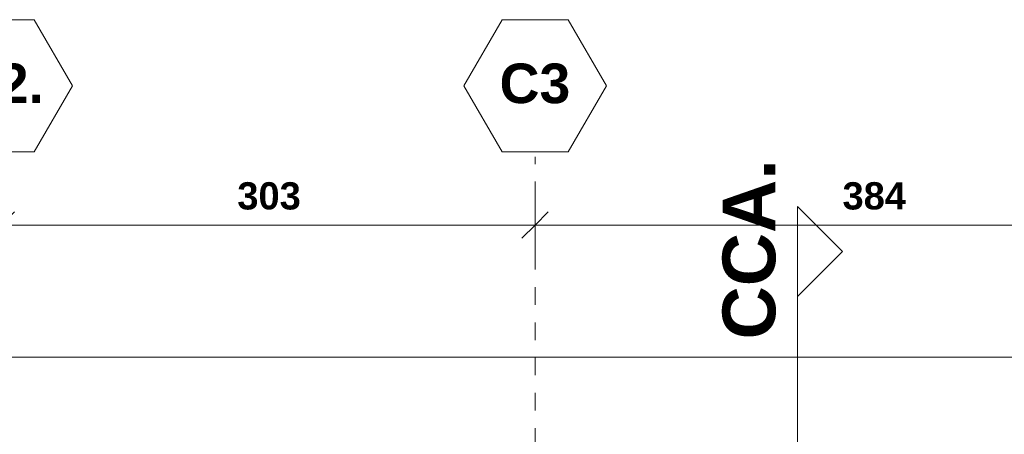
# Model space of a CAD drawing. Header units: metres. Extents: x -16.9 to 14.1, y -9.7 to 11.
# Tile 460 of 656: x -9 to -3.4, y 6.8 to 9.1. Entities that reach past the tile are written whole.
import ezdxf

# ---------------------------------------------------------------- set-up
doc = ezdxf.new("R2010")
doc.units = ezdxf.units.M
doc.linetypes.add('Ligne de quadrillage', pattern=[0.022225, 0.0127, -0.003175, 0.003175, -0.003175])
for name, color, linetype, lineweight in [('A-ANNO-DIMS', 211, 'Continuous', 9), ('A-ANNO-DIMS-75', 211, 'Continuous', 9), ('G-ANNO-SYMB', 111, 'Continuous', 9), ('S-GRID', 1, 'Continuous', 9), ('S-GRID-IDEN', 1, 'Continuous', 9)]:
    doc.layers.add(name, color=color, linetype=linetype, lineweight=lineweight)
doc.styles.add('Arial_B', font='arialbd.ttf', dxfattribs={"height": 0.225})
doc.styles.add('Arial_B_1', font='arialbd.ttf', dxfattribs={"height": 0.3})
doc.styles.add('Arial_B_2', font='arialbd.ttf', dxfattribs={"height": 0.154762})
doc.dimstyles.new('Cotation_cm', dxfattribs={"dimscale": 0.3048, "dimtxt": 0.153039, "dimasz": 0.492126, "dimexe": 0.590551, "dimexo": 0.0625, "dimgap": 0.147638, "dimtad": 1, "dimdec": 0, "dimlfac": 100, "dimzin": 0, "dimdsep": 46, "dimtxsty": 'Arial_B_2', "dimblk1": 'OBLIQUE', "dimblk2": 'OBLIQUE', "dimsah": 1, "dimcen": 0.09, "dimazin": 0, "dimtfac": 1, "dimtdec": 4, "dimtix": 1, "dimtmove": 0, "dimatfit": 3, "dimfxl": 0.590551, "dimfxlon": 1, "dimtvp": 1, "dimtfill": 1, "dimtolj": 1, "dimtzin": 0, "dimarcsym": 2})

# ---------------------------------------------------------------- blocks, each defined once
blk = doc.blocks.new('Quadrillage - M_Extrémité de la ligne de quadrillage - EXA 3_0 mm Gras-566358-PH R_1 PROJET toiture haute')
at = {"layer": 'S-GRID-IDEN'}
for p, q in [((-0.0054, 0), (-0.0025, 0.005)), ((-0.0025, 0.005), (0.0025, 0.005)), ((0.0054, 0), (0.0025, 0.005)), ((-0.0054, 0), (-0.0025, -0.005)), ((0.0054, 0), (0.0025, -0.005)), ((0.0025, -0.005), (-0.0025, -0.005))]:
    blk.add_line(p, q, dxfattribs=at)
blk = doc.blocks.new('Coupe - M_Marque de coupe-1590127-PH R_1 PROJET toiture haute')
at = {"layer": 'G-ANNO-SYMB'}
for p, q in [((-0.011068, 0.003417), (-0.014485, 0)), ((-0.011068, 0.003417), (-0.007651, 0)), ((-0.012, 0), (-0.014485, 0)), ((0, 0), (-0.012, 0))]:
    blk.add_line(p, q, dxfattribs=at)
blk = doc.blocks.new('DIMBLOCK1-PH R_1 PROJET toiture haute')
at = {"layer": 'A-ANNO-DIMS-75'}
for p, q in [((-9.1253, 7.9474), (-9.1253, 8.1274)), ((-6.0928, 7.9474), (-6.0928, 8.1274)), ((-9.1253, 7.9474), (-6.0928, 7.9474)), ((-9.1253, 7.9474), (-9.1253, 7.7674)), ((-6.0928, 7.9474), (-6.0928, 7.7674))]:
    blk.add_line(p, q, dxfattribs=at)
at = {"layer": 'A-ANNO-DIMS-75', "lineweight": 35}
for p, q in [((-9.1253, 7.9474), (-9.0503, 8.0224)), ((-6.0928, 7.9474), (-6.0178, 8.0224)), ((-9.1253, 7.9474), (-9.2003, 7.8724)), ((-6.0928, 7.9474), (-6.1678, 7.8724))]:
    blk.add_line(p, q, dxfattribs=at)
at = {"layer": 'A-ANNO-DIMS-75', "color": 0, "insert": (-7.784, 8.1909), "char_height": 0.15476, "width": 0.419764, "attachment_point": 1, "line_spacing_factor": 0.941778, "style": 'Arial_B_2', "bg_fill": 3, "box_fill_scale": 1.25, "bg_fill_color": 256, "bg_fill_true_color": 13158600, "bg_fill_transparency": 0}
blk.add_mtext('303', dxfattribs=at)
blk = doc.blocks.new('_Oblique')
at = {"color": 0, "linetype": 'ByBlock', "lineweight": -2}
blk.add_line((-0.5, -0.5), (0.5, 0.5), dxfattribs=at)
blk = doc.blocks.new('DIMBLOCK2-PH R_1 PROJET toiture haute')
at = {"layer": 'A-ANNO-DIMS-75'}
for p, q in [((-6.0928, 7.9474), (-6.0928, 8.1274)), ((-2.2499, 7.9474), (-2.2499, 8.1274)), ((-6.0928, 7.9474), (-2.2499, 7.9474)), ((-6.0928, 7.9474), (-6.0928, 7.7674)), ((-2.2499, 7.9474), (-2.2499, 7.7674))]:
    blk.add_line(p, q, dxfattribs=at)
at = {"layer": 'A-ANNO-DIMS-75', "lineweight": 35}
for p, q in [((-6.0928, 7.9474), (-6.0178, 8.0224)), ((-2.2499, 7.9474), (-2.1749, 8.0224)), ((-6.0928, 7.9474), (-6.1678, 7.8724)), ((-2.2499, 7.9474), (-2.3249, 7.8724))]:
    blk.add_line(p, q, dxfattribs=at)
at = {"layer": 'A-ANNO-DIMS-75', "color": 0, "insert": (-4.3463, 8.1909), "char_height": 0.15476, "width": 0.419764, "attachment_point": 1, "line_spacing_factor": 0.941778, "style": 'Arial_B_2', "bg_fill": 3, "box_fill_scale": 1.25, "bg_fill_color": 256, "bg_fill_true_color": 13158600, "bg_fill_transparency": 0}
blk.add_mtext('384', dxfattribs=at)
blk = doc.blocks.new('DIMBLOCK7-PH R_1 PROJET toiture haute')
at = {"layer": 'A-ANNO-DIMS-75'}
for p, q in [((-9.3238, 7.1974), (-9.3238, 7.3774)), ((6.2436, 7.1974), (6.2436, 7.3774)), ((-9.3238, 7.1974), (6.2436, 7.1974)), ((-9.3238, 7.1974), (-9.3238, 7.0174)), ((6.2436, 7.1974), (6.2436, 7.0174))]:
    blk.add_line(p, q, dxfattribs=at)
at = {"layer": 'A-ANNO-DIMS-75', "lineweight": 35}
for p, q in [((-9.3238, 7.1974), (-9.2488, 7.2724)), ((6.2436, 7.1974), (6.3186, 7.2724)), ((-9.3238, 7.1974), (-9.3988, 7.1224)), ((6.2436, 7.1974), (6.1686, 7.1224))]:
    blk.add_line(p, q, dxfattribs=at)
at = {"layer": 'A-ANNO-DIMS-75', "color": 0, "insert": (-1.7733, 7.4409), "char_height": 0.15476, "width": 0.559685, "attachment_point": 1, "line_spacing_factor": 0.941778, "style": 'Arial_B_2', "bg_fill": 3, "box_fill_scale": 1.25, "bg_fill_color": 256, "bg_fill_true_color": 13158600, "bg_fill_transparency": 0}
blk.add_mtext('1557', dxfattribs=at)

msp = doc.modelspace()

# ---------------------------------------------------------------- linework, layer by layer
at = {"layer": 'G-ANNO-SYMB'}
msp.add_line((-4.6025, 6.967), (-4.6025, -7.7354), dxfattribs=at)
at = {"layer": 'S-GRID', "linetype": 'Ligne de quadrillage'}
msp.add_line((-6.0928, -9.7059), (-6.0928, 8.3345), dxfattribs=at)

# ---------------------------------------------------------------- block references
at = {"layer": 'G-ANNO-SYMB', "xscale": 74.99999999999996, "yscale": 74.99999999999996, "zscale": 74.99999999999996, "rotation": 269.9999999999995}
msp.add_blockref('Coupe - M_Marque de coupe-1590127-PH R_1 PROJET toiture haute', (-4.6025, 6.967), dxfattribs=at)
at = {"layer": 'S-GRID-IDEN', "xscale": 74.99999999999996, "yscale": 74.99999999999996, "zscale": 74.99999999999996}
for p in [(-9.1253, 8.7395), (-6.0928, 8.7395)]:
    msp.add_blockref('Quadrillage - M_Extrémité de la ligne de quadrillage - EXA 3_0 mm Gras-566358-PH R_1 PROJET toiture haute', p, dxfattribs=at)

# ---------------------------------------------------------------- texts
at = {"layer": 'G-ANNO-SYMB', "insert": (-5.0277, 7.2972), "char_height": 0.3, "width": 1.232595, "attachment_point": 1, "rotation": 90, "style": 'Arial_B_1'}
msp.add_mtext('CCA.', dxfattribs=at)
at = {"layer": 'S-GRID-IDEN', "char_height": 0.225, "attachment_point": 1, "style": 'Arial_B'}
for s, insert, width in [('C2.', (-9.3715, 8.8653), 0.601266), ('C3', (-6.2944, 8.8653), 0.493038)]:
    msp.add_mtext(s, dxfattribs=dict(at, insert=insert, width=width))

# ---------------------------------------------------------------- next in the draw order: dimensions: what is measured, and where the dimension line sits
at = {"layer": 'A-ANNO-DIMS'}
for base, p1, p2, override, picture, middle in [((-6.0928, 7.9474), (-9.1253, 8.1274), (-6.0928, 8.1274), {"dimpost": '<>', "dimfxl": 3.032475}, 'DIMBLOCK1-PH R_1 PROJET toiture haute', (-7.6091, 8.0714)), ((6.2436, 7.1974), (-9.3238, 7.0174), (6.2436, 7.0174), {"dimpost": '<>', "dimfxl": 15.56742}, 'DIMBLOCK7-PH R_1 PROJET toiture haute', (-1.5401, 7.3214))]:
    dim = msp.add_linear_dim(base=base, p1=p1, p2=p2, dimstyle='Cotation_cm', override=override, dxfattribs=at)
    dim.commit()
    dim.dimension.update_dxf_attribs({"geometry": picture, "text_midpoint": middle})

# ---------------------------------------------------------------- next in the draw order: dimensions: what is measured, and where the dimension line sits
dim = msp.add_linear_dim(base=(-2.2499, 7.9474), p1=(-6.0928, 8.1274), p2=(-2.2499, 8.1274), dimstyle='Cotation_cm', override={"dimpost": '<>', "dimfxl": 3.84292}, dxfattribs=at)
dim.commit()
dim.dimension.update_dxf_attribs({"geometry": 'DIMBLOCK2-PH R_1 PROJET toiture haute', "text_midpoint": (-4.1714, 8.0715)})

doc.saveas('drawing.dxf')
